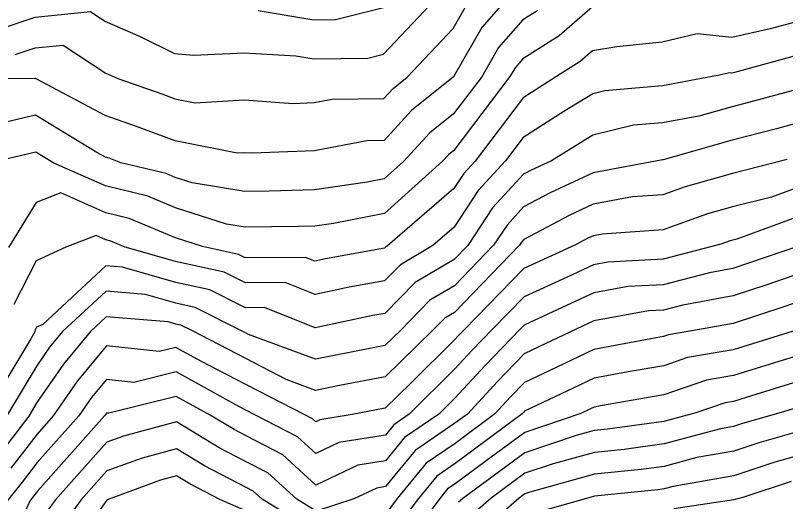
# Model space of a CAD drawing. Extents: x 42655 to 43811, y -141820 to -141156.
# Drawn here: x 43052.1 to 43108.4, y -141715.9 to -141680.3 of the extents above; entities that cross this region are included whole.
import ezdxf

# ---------------------------------------------------------------- set-up
doc = ezdxf.new("R2010")
doc.units = 0
doc.layers.add('ZE_HICN', color=7, linetype='Continuous')
doc.layers.add('ZE_LWCN', color=7, linetype='Continuous')

msp = doc.modelspace()

# ---------------------------------------------------------------- linework, layer by layer
at = {"layer": 'ZE_HICN'}
for points in [[(43090.285, -141679.984), (43089.19, -141680.675), (43087.43, -141682.687), (43086.189, -141684.835), (43084.134, -141687.536), (43082.413, -141688.924), (43080.483, -141691.025), (43079.068, -141692.3), (43077.828, -141692.54), (43073.983, -141693.101), (43070.656, -141693.203), (43068.895, -141693.22), (43065.032, -141692.585), (43063.802, -141692.189), (43063.138, -141691.909), (43059.84, -141691.122), (43058.978, -141690.798), (43058.707, -141690.702), (43058.075, -141690.366), (43053.604, -141687.652), (43050.899, -141688.281)], [(43109.578, -141688.141), (43107.723, -141688.647), (43104.496, -141689.469), (43099.441, -141690.904), (43099.414, -141690.909), (43099.394, -141690.911), (43099.287, -141690.937), (43094.331, -141691.857), (43091.188, -141693.323), (43089.254, -141694.352), (43088.04, -141695.675), (43087.062, -141697.157), (43084.193, -141700.126), (43082.412, -141701.178), (43080.279, -141703.351), (43079.125, -141704.479), (43078.027, -141704.692), (43074.041, -141705.48), (43069.163, -141703.668), (43068.944, -141703.555), (43068.656, -141703.406), (43065.267, -141701.701), (43063.845, -141701.389), (43061.621, -141700.749), (43058.753, -141700.52), (43055.571, -141703.467), (43054.628, -141704.615), (43053.69, -141705.968), (43051.48, -141709.649)], [(43109.63, -141699.146), (43107.011, -141700.049), (43104.549, -141700.861), (43100.887, -141701.531), (43099.466, -141701.902), (43098.386, -141701.958), (43094.381, -141702.689), (43093.09, -141703.291), (43090.365, -141704.591), (43089.304, -141705.091), (43087.355, -141707.109), (43085.154, -141709.491), (43084.24, -141710.172), (43081.343, -141712.151), (43079.173, -141714.796), (43078.526, -141714.9), (43076.855, -141715.693), (43074.093, -141716.588), (43072.678, -141715.712), (43070.579, -141713.799), (43068.988, -141712.978), (43067.019, -141711.954), (43063.886, -141710.065), (43060.034, -141711.101), (43058.805, -141711.55), (43055.022, -141715.795), (43054.424, -141716.626)], [(43109.675, -141708.884), (43108.064, -141709.384), (43105.25, -141710.192), (43104.594, -141710.406), (43103.626, -141710.578), (43099.512, -141711.675), (43096.603, -141712.074), (43094.426, -141712.297), (43091.401, -141713.13), (43089.345, -141713.824), (43086.871, -141715.646), (43085.361, -141716.973)]]:
    msp.add_lwpolyline(points, dxfattribs=at)
at = {"layer": 'ZE_LWCN'}
for points in [[(43088.453, -141678.662), (43086.212, -141681.226), (43084.121, -141684.845), (43081.066, -141687.308), (43079.055, -141689.499), (43077.795, -141689.512), (43073.97, -141690.245), (43069.421, -141690.424), (43068.882, -141690.386), (43068.334, -141690.418), (43063.79, -141689.532), (43060.902, -141688.445), (43058.693, -141687.666), (43053.648, -141684.988), (43053.612, -141684.964), (43053.592, -141684.966), (43053.577, -141684.971), (43048.503, -141684.977)], [(43050.653, -141681.463), (43053.571, -141680.468), (43057.611, -141680.073), (43058.66, -141680.768), (43061.234, -141681.901), (43063.76, -141683.145), (43065.141, -141683.262), (43068.848, -141683.084), (43072.617, -141683.3), (43073.938, -141683.523), (43077.877, -141683.483), (43079.025, -141683.191), (43083.249, -141678.687)], [(43094.274, -141679.726), (43091.84, -141681.849), (43089.203, -141683.515), (43088.649, -141684.149), (43088.258, -141684.826), (43084.146, -141690.227), (43083.759, -141690.539), (43083.326, -141691.012), (43079.08, -141694.836), (43075.36, -141695.558), (43073.996, -141695.757), (43072.815, -141695.793), (43068.908, -141695.832), (43067.553, -141695.609), (43063.813, -141694.406), (43061.792, -141693.555), (43058.717, -141692.82), (43054.937, -141691.145), (43053.617, -141690.344), (43050.071, -141691.167)], [(43052.115, -141683.217), (43053.581, -141682.717), (43055.611, -141682.519), (43058.678, -141684.549), (43059.613, -141684.96), (43062.826, -141686.093), (43063.775, -141686.45), (43065.27, -141686.742), (43068.864, -141686.534), (43072.397, -141686.785), (43073.953, -141686.724), (43075.262, -141686.473), (43079.04, -141686.433), (43079.72, -141685.693), (43080.751, -141684.861), (43084.104, -141681.303), (43084.994, -141679.764)], [(43069.851, -141679.982), (43073.925, -141680.67), (43075.519, -141680.654), (43079.009, -141679.768)], [(43109.543, -141680.716), (43107.264, -141681.338), (43104.461, -141681.956), (43101.939, -141681.709), (43099.374, -141682.302), (43096.055, -141682.649), (43094.289, -141682.936), (43093.395, -141683.715), (43091.662, -141684.81), (43089.217, -141686.384), (43085.721, -141691), (43084.894, -141691.901), (43084.159, -141693.015), (43079.322, -141697.193), (43079.166, -141697.285), (43079.091, -141697.361), (43074.78, -141698.151), (43074.008, -141698.314), (43073.327, -141698.044), (43068.918, -141698.081), (43068.429, -141697.835), (43065.793, -141697.256), (43063.823, -141696.623), (43060.447, -141695.2), (43058.726, -141694.789), (43055.439, -141693.332), (43053.634, -141694.027), (43051.634, -141697.323)], [(43109.555, -141683.191), (43104.656, -141684.526), (43104.473, -141684.567), (43104.308, -141684.551), (43103.426, -141684.755), (43099.389, -141685.503), (43095.182, -141685.858), (43094.303, -141686.072), (43092.194, -141687.37), (43089.23, -141689.277), (43087.933, -141690.99), (43085.943, -141693.159), (43084.173, -141695.842), (43082.626, -141697.178), (43080.248, -141698.583), (43079.103, -141699.75), (43076.509, -141700.225), (43074.019, -141700.75), (43071.826, -141699.88), (43068.927, -141699.904), (43067.375, -141699.124), (43063.831, -141698.346), (43060.14, -141697.283), (43059.101, -141696.845), (43058.735, -141696.758), (43058.036, -141696.448), (43055.815, -141697.303), (43053.654, -141698.284), (43052.014, -141701.479)], [(43109.566, -141685.666), (43106.039, -141686.628), (43104.485, -141687.024), (43102.049, -141687.715), (43099.402, -141688.206), (43097.288, -141688.385), (43094.318, -141689.108), (43091.283, -141690.974), (43089.805, -141691.664), (43089.243, -141691.963), (43086.992, -141694.417), (43085.178, -141697.166), (43084.184, -141698.194), (43081.33, -141699.881), (43079.114, -141702.138), (43078.238, -141702.299), (43074.03, -141703.186), (43070.324, -141701.715), (43068.935, -141701.727), (43066.321, -141700.412), (43063.838, -141699.868), (43059.954, -141698.749), (43058.744, -141698.653), (43054.121, -141702.935), (43053.677, -141703.136), (43053.569, -141703.345), (43053.551, -141703.477), (43053.252, -141703.998), (43049.855, -141709.657)], [(43108.515, -141690.893), (43104.507, -141691.911), (43101.043, -141692.89), (43099.426, -141693.468), (43097.218, -141693.622), (43094.341, -141694.156), (43092.571, -141694.982), (43089.265, -141696.74), (43089.089, -141696.933), (43088.947, -141697.148), (43084.202, -141702.058), (43083.494, -141702.476), (43082.646, -141703.34), (43079.135, -141706.77), (43075.799, -141707.417), (43074.052, -141707.763), (43071.914, -141706.969), (43068.953, -141705.44), (43065.073, -141703.422), (43064.213, -141702.99), (43063.852, -141702.911), (43063.288, -141702.748), (43058.762, -141702.388), (43057.606, -141703.458), (43055.65, -141705.841), (43053.703, -141708.647), (43053.106, -141709.641), (43050.942, -141712.449)], [(43109.6, -141692.806), (43107.351, -141693.628), (43104.519, -141694.347), (43102.689, -141694.864), (43099.438, -141696.025), (43094.999, -141696.336), (43094.352, -141696.456), (43093.954, -141696.641), (43093.038, -141697.129), (43089.275, -141698.863), (43084.902, -141703.33), (43084.528, -141703.717), (43084.211, -141704.06), (43081.022, -141707.228), (43079.146, -141709.061), (43076.725, -141709.531), (43074.365, -141709.909), (43074.063, -141710.053), (43073.822, -141709.834), (43073.266, -141709.547), (43068.961, -141707.324), (43065.68, -141705.618), (43063.86, -141704.617), (43062.636, -141704.918), (43058.772, -141704.508), (43056.671, -141707.066), (43054.89, -141709.633), (43053.713, -141710.955), (43051.784, -141713.459)], [(43109.61, -141694.961), (43104.834, -141696.705), (43104.53, -141696.782), (43104.334, -141696.838), (43103.659, -141697.079), (43099.449, -141698.178), (43095.411, -141698.389), (43094.362, -141698.581), (43092.424, -141699.484), (43089.285, -141700.931), (43086.946, -141703.32), (43085.471, -141704.848), (43084.221, -141706.2), (43080.888, -141709.511), (43079.775, -141710.271), (43079.155, -141711.027), (43075.752, -141711.573), (43074.073, -141712.369), (43072.741, -141711.156), (43069.658, -141709.564), (43068.97, -141709.209), (43068.446, -141708.936), (43063.869, -141706.419), (43060.79, -141707.176), (43058.783, -141706.963), (43057.692, -141708.291), (43056.768, -141709.624), (43053.723, -141713.044), (43052.625, -141714.468), (43051.563, -141715.811)], [(43109.62, -141697.112), (43105.692, -141698.467), (43104.54, -141698.847), (43102.826, -141699.161), (43099.457, -141700.04), (43096.899, -141700.174), (43094.372, -141700.635), (43089.704, -141702.81), (43089.294, -141702.999), (43088.989, -141703.31), (43086.413, -141705.978), (43084.231, -141708.34), (43083.062, -141709.501), (43080.559, -141711.211), (43079.164, -141712.911), (43077.139, -141713.236), (43074.084, -141714.686), (43071.66, -141712.478), (43068.979, -141711.093), (43068.098, -141710.635), (43066.347, -141709.579), (43063.877, -141708.221), (43058.943, -141709.434), (43058.795, -141709.418), (43058.714, -141709.517), (43058.645, -141709.615), (43053.733, -141715.133), (43053.467, -141715.478), (43053.209, -141715.803), (43052.491, -141717.324)], [(43109.639, -141701.18), (43108.33, -141701.631), (43104.559, -141702.875), (43102.525, -141703.247), (43099.845, -141703.708), (43099.475, -141703.835), (43098.924, -141703.932), (43094.391, -141704.778), (43091.622, -141706.099), (43089.314, -141707.187), (43088.298, -141708.239), (43087.15, -141709.482), (43084.247, -141711.643), (43082.126, -141713.091), (43080.005, -141715.678), (43079.182, -141716.778)], [(43109.649, -141703.213), (43104.568, -141704.787), (43101.224, -141705.363), (43099.485, -141705.96), (43096.892, -141706.416), (43094.401, -141706.882), (43092.879, -141707.607), (43089.324, -141709.283), (43089.24, -141709.37), (43089.145, -141709.472), (43084.254, -141713.113), (43082.91, -141714.032), (43081.565, -141715.671), (43079.192, -141718.846)], [(43109.658, -141705.104), (43107.575, -141705.749), (43104.577, -141706.678), (43102.603, -141707.017), (43099.495, -141708.085), (43094.86, -141708.901), (43094.411, -141708.985), (43094.136, -141709.116), (43093.422, -141709.452), (43089.331, -141710.833), (43086.518, -141712.904), (43084.26, -141714.584), (43083.693, -141714.972), (43083.126, -141715.663), (43079.202, -141720.914)], [(43109.667, -141706.994), (43105.502, -141708.284), (43104.586, -141708.568), (43103.983, -141708.672), (43101.826, -141709.413), (43099.504, -141710.032), (43095.373, -141710.599), (43094.419, -141710.696), (43093.093, -141711.061), (43089.338, -141712.328), (43084.819, -141715.655), (43084.499, -141715.937)], [(43109.684, -141710.671), (43106.429, -141711.606), (43104.603, -141712.203), (43101.905, -141712.682), (43099.52, -141713.318), (43097.833, -141713.55), (43094.434, -141713.897), (43089.709, -141715.199), (43089.352, -141715.32), (43088.923, -141715.636), (43086.224, -141718.008)], [(43074.101, -141718.164), (43070.16, -141715.724), (43069.498, -141715.121), (43068.997, -141714.863), (43065.941, -141713.273), (43063.895, -141712.04), (43061.381, -141712.716), (43058.814, -141713.653), (43056.914, -141715.786), (43055.435, -141717.839)], [(43109.692, -141712.422), (43107.608, -141713.021), (43104.611, -141713.999), (43100.184, -141714.787), (43099.527, -141714.962), (43099.063, -141715.026), (43094.441, -141715.498), (43094.028, -141715.612), (43090.225, -141716.679)], [(43069.005, -141716.583), (43067.066, -141715.739), (43064.862, -141714.593), (43063.904, -141714.015), (43062.728, -141714.332), (43058.824, -141715.756), (43058.805, -141715.777), (43056.446, -141719.052)], [(43108.787, -141714.435), (43105.345, -141715.559), (43104.619, -141715.762), (43100.235, -141716.432)]]:
    msp.add_lwpolyline(points, dxfattribs=at)

doc.saveas('drawing.dxf')
